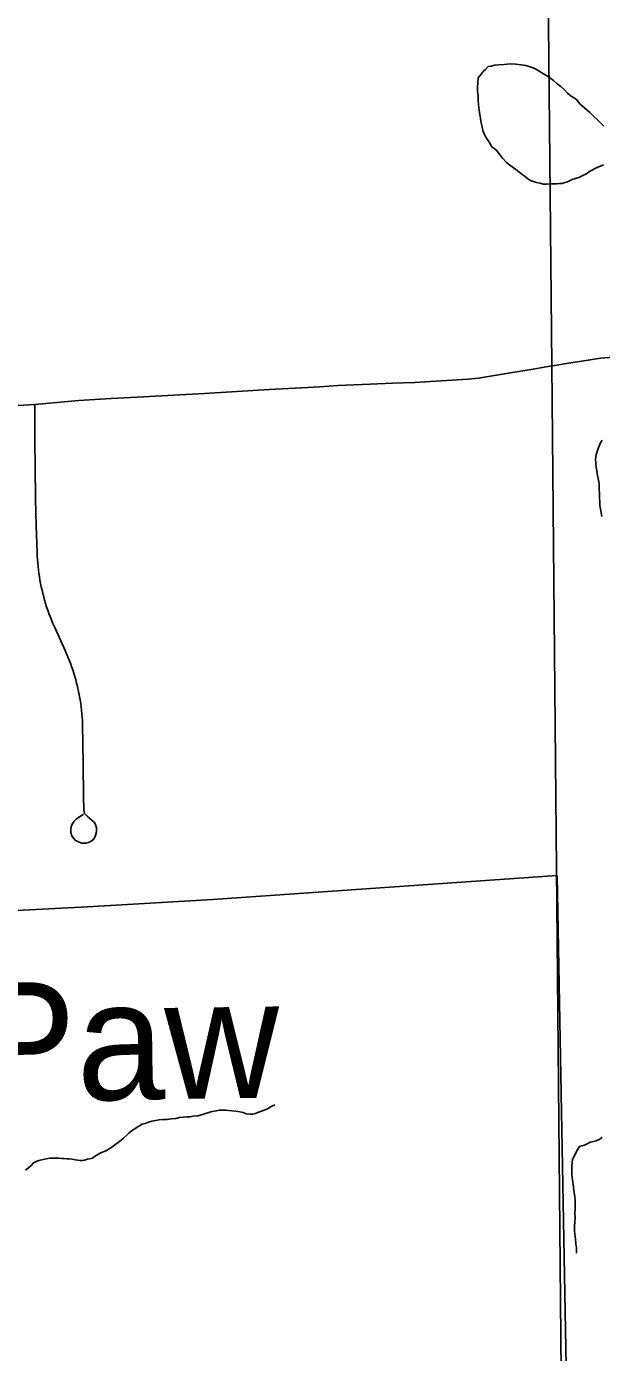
# Model space of a CAD drawing. Extents: x 103424 to 290657, y 38711 to 110967.
# Drawn here: x 214247.648 to 214247.923, y 40209.025 to 40209.66 of the extents above; entities that cross this region are included whole.
import ezdxf

# ---------------------------------------------------------------- set-up
doc = ezdxf.new("R2010")
doc.units = 0
for name, color, linetype in [('GM_X_Corporation', 7, 'Continuous'), ('GM_X_Minor_Lake', 7, 'Continuous'), ('GM_X_Minor_Lake_Text', 7, 'Continuous'), ('GM_X_Minor_River', 7, 'Continuous'), ('GM_X_Township_Road', 7, 'Continuous')]:
    doc.layers.add(name, color=color, linetype=linetype)

msp = doc.modelspace()

# ---------------------------------------------------------------- linework, layer by layer
at = {"layer": 'GM_X_Corporation'}
for points in [[(214246.35258, 40211.331), (214246.35258, 40208.71735), (214246.84831, 40208.72975), (214247.62572, 40208.74919), (214247.90638, 40208.75597), (214247.90393, 40209.01563), (214247.89938, 40209.49789), (214247.89379, 40210.06917), (214247.88879, 40210.60782), (214247.88541, 40210.97189)], [(214248.57076, 40208.77338), (214248.0881, 40208.75947), (214247.90638, 40208.75597), (214247.90393, 40209.01563), (214247.89938, 40209.49789), (214247.89379, 40210.06917), (214247.88879, 40210.60782), (214247.88541, 40210.97189)], [(214247.62588, 40208.75121), (214247.69318, 40208.75275), (214247.74262, 40208.75388), (214247.8086, 40208.75539), (214247.90899, 40208.75769), (214247.90622, 40209.01868), (214247.90188, 40209.25352), (214247.73717, 40209.24204), (214247.67718, 40209.2386), (214247.615, 40209.23531)]]:
    msp.add_lwpolyline(points, dxfattribs=at)
at = {"layer": 'GM_X_Minor_Lake'}
msp.add_lwpolyline([(214247.92433, 40209.61225), (214247.92298, 40209.61355), (214247.92143, 40209.61524), (214247.9195, 40209.61692), (214247.91757, 40209.61879), (214247.91526, 40209.62084), (214247.91294, 40209.62289), (214247.91101, 40209.62515), (214247.9087, 40209.62663), (214247.90697, 40209.62812), (214247.90542, 40209.62962), (214247.90369, 40209.6313), (214247.90196, 40209.6326), (214247.90022, 40209.63409), (214247.89849, 40209.6354), (214247.89657, 40209.63669), (214247.89465, 40209.6378), (214247.89292, 40209.63892), (214247.8912, 40209.63984), (214247.8891, 40209.64076), (214247.887, 40209.64129), (214247.88471, 40209.64164), (214247.88224, 40209.64197), (214247.87939, 40209.64212), (214247.87654, 40209.64188), (214247.87408, 40209.64165), (214247.87199, 40209.64143), (214247.87029, 40209.64102), (214247.86896, 40209.64081), (214247.86766, 40209.63945), (214247.86654, 40209.63848), (214247.86561, 40209.63714), (214247.86412, 40209.6354), (214247.86397, 40209.63293), (214247.86381, 40209.63103), (214247.86384, 40209.62912), (214247.86407, 40209.62704), (214247.8641, 40209.62495), (214247.86434, 40209.62229), (214247.86457, 40209.62001), (214247.86498, 40209.61793), (214247.8652, 40209.61603), (214247.86562, 40209.61394), (214247.86603, 40209.61205), (214247.86644, 40209.61016), (214247.86704, 40209.60864), (214247.86763, 40209.60732), (214247.86841, 40209.60601), (214247.86938, 40209.60469), (214247.87075, 40209.60243), (214247.87287, 40209.60075), (214247.87422, 40209.59907), (214247.87578, 40209.597), (214247.87771, 40209.59494), (214247.87983, 40209.59326), (214247.88194, 40209.59178), (214247.88368, 40209.59048), (214247.88522, 40209.58917), (214247.88656, 40209.58824), (214247.88791, 40209.58712), (214247.88944, 40209.5862), (214247.89212, 40209.58529), (214247.89383, 40209.58494), (214247.89536, 40209.58458), (214247.89688, 40209.58461), (214247.89859, 40209.58464), (214247.90048, 40209.58467), (214247.90181, 40209.58469), (214247.90314, 40209.5849), (214247.90428, 40209.58492), (214247.90522, 40209.58513), (214247.90692, 40209.58572), (214247.90919, 40209.58671), (214247.9124, 40209.58771), (214247.91428, 40209.5887), (214247.9156, 40209.58929), (214247.91672, 40209.59007), (214247.91785, 40209.59085), (214247.91879, 40209.59124), (214247.91992, 40209.59202), (214247.92407, 40209.5938)], dxfattribs=at)
at = {"layer": 'GM_X_Minor_River'}
for points in [[(214247.92344, 40209.46204), (214247.92288, 40209.46108), (214247.92215, 40209.45955), (214247.92161, 40209.45802), (214247.92106, 40209.45649), (214247.9207, 40209.45515), (214247.92053, 40209.45401), (214247.92037, 40209.45267), (214247.92039, 40209.45115), (214247.92061, 40209.44926), (214247.92126, 40209.44509), (214247.92166, 40209.44357), (214247.92188, 40209.44205), (214247.92209, 40209.44073), (214247.92211, 40209.43921), (214247.92214, 40209.43787), (214247.92215, 40209.43692), (214247.92217, 40209.43559), (214247.9222, 40209.43426), (214247.92242, 40209.43256), (214247.92245, 40209.43066), (214247.92287, 40209.42819), (214247.9233, 40209.42535)], [(214247.64751, 40209.11246), (214247.64882, 40209.11362), (214247.65013, 40209.11478), (214247.65125, 40209.11594), (214247.65294, 40209.11673), (214247.65389, 40209.11712), (214247.65729, 40209.11794), (214247.659, 40209.11816), (214247.6607, 40209.11819), (214247.66222, 40209.11821), (214247.66336, 40209.11823), (214247.6647, 40209.11806), (214247.66584, 40209.11808), (214247.66717, 40209.11791), (214247.66831, 40209.11793), (214247.66964, 40209.11776), (214247.67135, 40209.11741), (214247.67364, 40209.11707), (214247.67478, 40209.11709), (214247.67572, 40209.11729), (214247.67705, 40209.11769), (214247.67818, 40209.1179), (214247.6795, 40209.1183), (214247.68101, 40209.11928), (214247.68345, 40209.12084), (214247.68628, 40209.12184), (214247.68835, 40209.1232), (214247.69022, 40209.12457), (214247.69172, 40209.12573), (214247.69322, 40209.12689), (214247.69435, 40209.12786), (214247.69603, 40209.12941), (214247.69697, 40209.13019), (214247.69865, 40209.13155), (214247.69978, 40209.13233), (214247.7009, 40209.13311), (214247.70203, 40209.13369), (214247.70335, 40209.13448), (214247.70467, 40209.13488), (214247.70637, 40209.13548), (214247.70788, 40209.13588), (214247.70978, 40209.13629), (214247.71148, 40209.13651), (214247.71338, 40209.13673), (214247.71528, 40209.13676), (214247.71717, 40209.13698), (214247.71945, 40209.13721), (214247.72115, 40209.13762), (214247.72304, 40209.13784), (214247.72475, 40209.13806), (214247.72627, 40209.13808), (214247.72778, 40209.1383), (214247.72987, 40209.13852), (214247.73176, 40209.13894), (214247.7361, 40209.14034), (214247.73781, 40209.14075), (214247.73894, 40209.14095), (214247.74008, 40209.14116), (214247.74103, 40209.14118), (214247.74217, 40209.1412), (214247.74331, 40209.14122), (214247.74464, 40209.14105), (214247.74616, 40209.14088), (214247.74806, 40209.14073), (214247.74997, 40209.14037), (214247.75168, 40209.14002), (214247.75302, 40209.13947), (214247.75492, 40209.13932), (214247.75625, 40209.13934), (214247.75758, 40209.13955), (214247.75946, 40209.14034), (214247.76173, 40209.14114), (214247.76323, 40209.14192), (214247.76455, 40209.14271), (214247.76568, 40209.1433), (214247.76681, 40209.14369)], [(214247.92356, 40209.12821), (214247.92243, 40209.12724), (214247.92055, 40209.12645), (214247.91865, 40209.12604), (214247.91771, 40209.12583), (214247.91639, 40209.12505), (214247.91507, 40209.12446), (214247.91375, 40209.12406), (214247.91261, 40209.12385), (214247.91188, 40209.1225), (214247.91096, 40209.12078), (214247.91004, 40209.11905), (214247.9093, 40209.11771), (214247.90897, 40209.11447), (214247.90904, 40209.11048), (214247.90928, 40209.10782), (214247.90971, 40209.10441), (214247.91014, 40209.10175), (214247.91036, 40209.09967), (214247.91058, 40209.09796), (214247.91061, 40209.09606), (214247.91065, 40209.09378), (214247.91049, 40209.09187), (214247.91053, 40209.08997), (214247.91038, 40209.0875), (214247.91021, 40209.08598), (214247.91024, 40209.08465), (214247.91026, 40209.08331), (214247.9107, 40209.07952), (214247.91093, 40209.07724), (214247.91115, 40209.07534), (214247.91117, 40209.07439), (214247.91119, 40209.07287), (214247.9112, 40209.07268)]]:
    msp.add_lwpolyline(points, dxfattribs=at)
at = {"layer": 'GM_X_Township_Road'}
msp.add_line((214247.89942, 40209.49753), (214247.90084, 40209.49776), dxfattribs=at)
for points in [[(214247.90084, 40209.49776), (214247.9065, 40209.49867), (214247.91775, 40209.50048), (214247.92264, 40209.50116), (214247.92856, 40209.50178), (214247.93411, 40209.50209), (214247.94132, 40209.50221), (214247.95686, 40209.50231), (214247.97239, 40209.50241), (214247.98049, 40209.50246)], [(214247.6438, 40209.47855), (214247.65192, 40209.47912), (214247.66243, 40209.48006), (214247.67295, 40209.481), (214247.68845, 40209.48187), (214247.70396, 40209.48273), (214247.71852, 40209.48355), (214247.73307, 40209.48436), (214247.74858, 40209.48526), (214247.76409, 40209.48616), (214247.7796, 40209.48706), (214247.78828, 40209.48756), (214247.79696, 40209.48807), (214247.81248, 40209.48873), (214247.82313, 40209.48918), (214247.83377, 40209.48963), (214247.8465, 40209.49039), (214247.85923, 40209.49115), (214247.86422, 40209.49167), (214247.87954, 40209.49422), (214247.88947, 40209.49587), (214247.89942, 40209.49753)], [(214247.6752, 40209.28289), (214247.67169, 40209.28045), (214247.67081, 40209.27962), (214247.66979, 40209.27806), (214247.66925, 40209.27684), (214247.66915, 40209.27577), (214247.6692, 40209.27421), (214247.66965, 40209.27259), (214247.67022, 40209.27153), (214247.6712, 40209.2704), (214247.67305, 40209.26943), (214247.67447, 40209.26899), (214247.67632, 40209.26904), (214247.67798, 40209.26957), (214247.6789, 40209.26997), (214247.68008, 40209.27099), (214247.68095, 40209.27274), (214247.68136, 40209.27444), (214247.68144, 40209.2763), (214247.681, 40209.27796), (214247.68029, 40209.27907), (214247.67802, 40209.28102), (214247.67689, 40209.282), (214247.67574, 40209.28328), (214247.67535, 40209.28492), (214247.67527, 40209.29147), (214247.67505, 40209.30701), (214247.67492, 40209.31654), (214247.67479, 40209.32607), (214247.67472, 40209.32772), (214247.6746, 40209.32937), (214247.67446, 40209.33102), (214247.6743, 40209.33266), (214247.67409, 40209.33431), (214247.67385, 40209.33595), (214247.67361, 40209.33758), (214247.67333, 40209.33921), (214247.673, 40209.34083), (214247.67267, 40209.34245), (214247.67229, 40209.34406), (214247.67189, 40209.34567), (214247.67146, 40209.34726), (214247.67101, 40209.34886), (214247.67054, 40209.35044), (214247.67002, 40209.35201), (214247.6695, 40209.35357), (214247.66893, 40209.35513), (214247.66834, 40209.35668), (214247.66772, 40209.35821), (214247.66709, 40209.35973), (214247.6664, 40209.36124), (214247.6614, 40209.37227), (214247.66043, 40209.37444), (214247.65982, 40209.37596), (214247.6592, 40209.3775), (214247.65863, 40209.37905), (214247.65807, 40209.38061), (214247.65755, 40209.38218), (214247.65705, 40209.38376), (214247.65658, 40209.38534), (214247.65615, 40209.38693), (214247.65573, 40209.38854), (214247.65535, 40209.39014), (214247.65499, 40209.39176), (214247.65466, 40209.39338), (214247.65436, 40209.39501), (214247.65407, 40209.39663), (214247.65383, 40209.39828), (214247.65362, 40209.39991), (214247.65343, 40209.40156), (214247.65327, 40209.4032), (214247.65315, 40209.40485), (214247.65306, 40209.40652), (214247.65296, 40209.40816), (214247.65262, 40209.42102), (214247.65228, 40209.43389), (214247.6521, 40209.44942), (214247.65197, 40209.46111), (214247.65183, 40209.4728), (214247.65192, 40209.47912)]]:
    msp.add_lwpolyline(points, dxfattribs=at)

# ---------------------------------------------------------------- texts
at = {"layer": 'GM_X_Minor_Lake_Text'}
msp.add_text('Paw Paw', height=0.056851, rotation=0.78548, dxfattribs=at).set_placement((214247.45242, 40209.14288))

doc.saveas('drawing.dxf')
